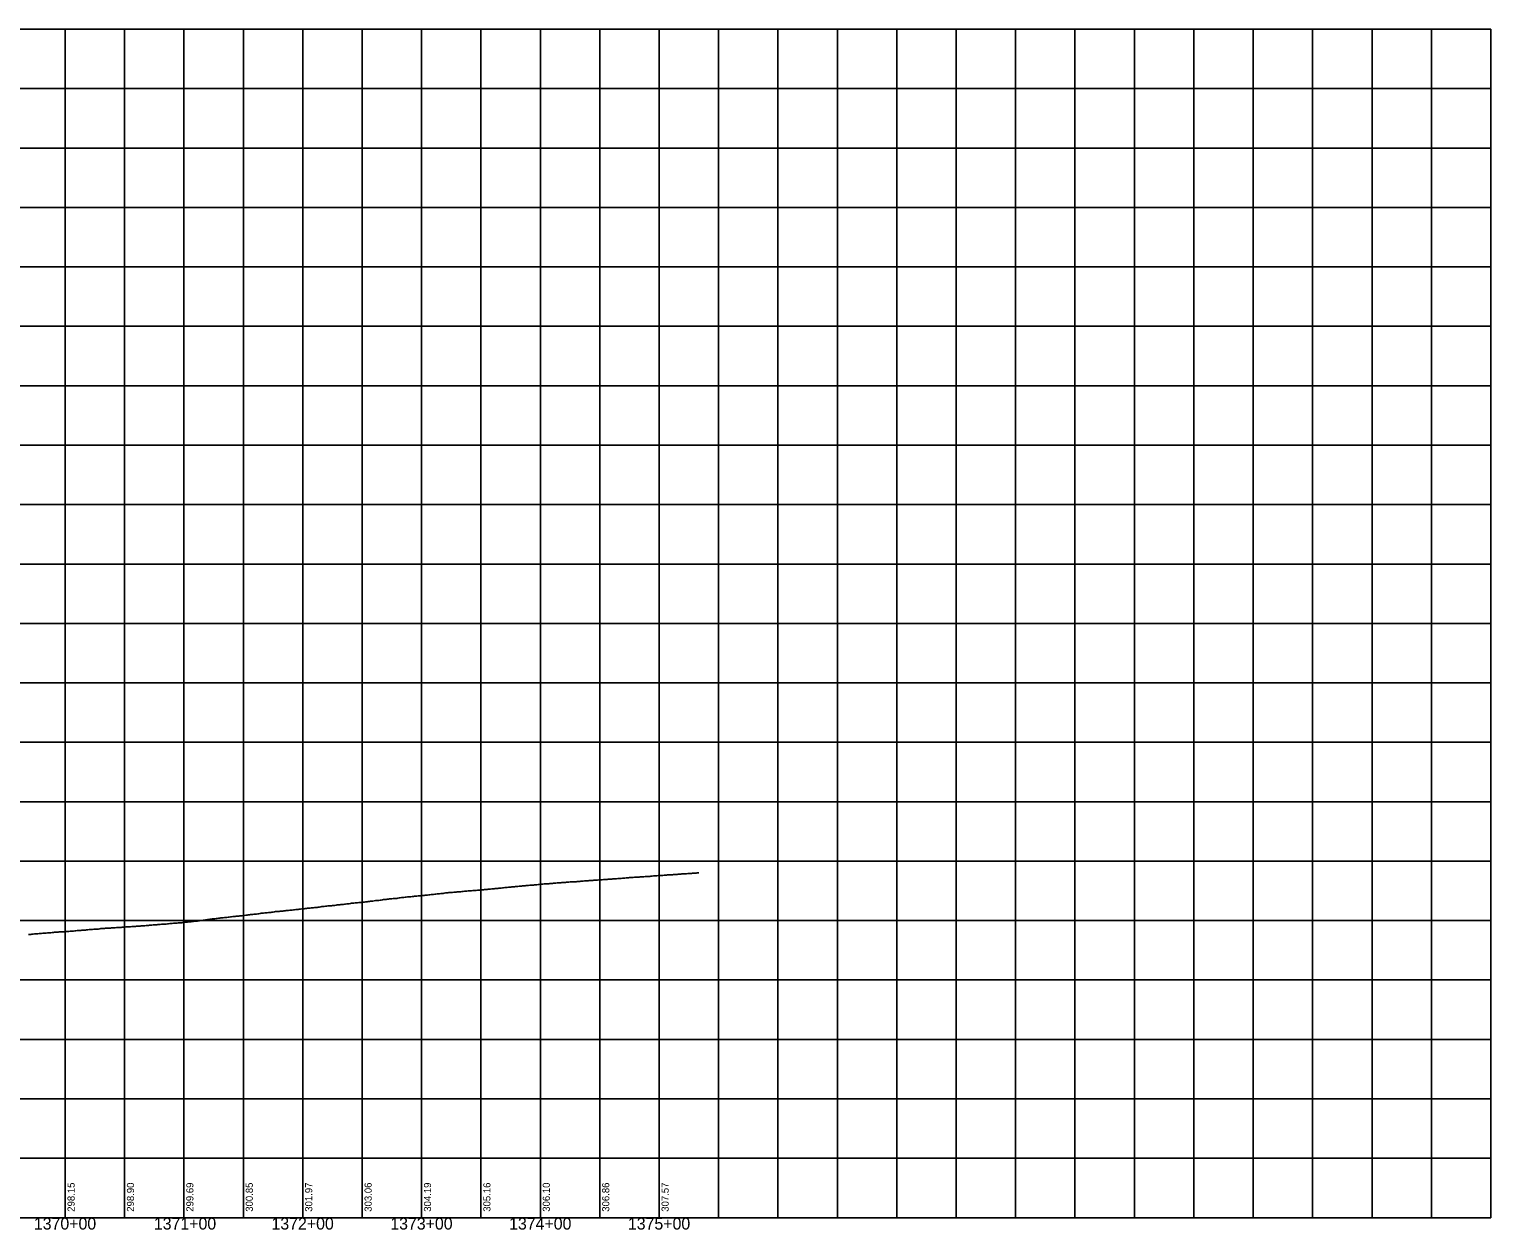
# Model space of a CAD drawing. Extents: x -90830 to 2015517, y -20856 to 836331.
# Drawn here: x 6793 to 8023, y 33641 to 34651 of the extents above; entities that cross this region are included whole.
import ezdxf

# ---------------------------------------------------------------- set-up
doc = ezdxf.new("R2010")
doc.units = 0
for name, color, linetype in [('Level 1', 7, 'Continuous'), ('RD_DDB_Profile_EX', 7, 'Continuous'), ('RD_DDB_StaTX', 7, 'Continuous'), ('RD_DDB_StripGrade', 7, 'Continuous'), ('RD_GPK_Profile_Cell', 7, 'Continuous')]:
    doc.layers.add(name, color=color, linetype=linetype)

msp = doc.modelspace()

# ---------------------------------------------------------------- linework, layer by layer
at = {"layer": 'Level 1'}
for p, q in [((6423.5, 34651.3), (8023.5, 34651.3)), ((6823.5, 34651.3), (6823.5, 34151.3)), ((6873.5, 34651.3), (6873.5, 34151.3)), ((6923.5, 34651.3), (6923.5, 34151.3)), ((6973.5, 34651.3), (6973.5, 34151.3)), ((7023.5, 34651.3), (7023.5, 34151.3)), ((7073.5, 34651.3), (7073.5, 34151.3)), ((7123.5, 34651.3), (7123.5, 34151.3)), ((7173.5, 34651.3), (7173.5, 34151.3)), ((7223.5, 34651.3), (7223.5, 34151.3)), ((7273.5, 34651.3), (7273.5, 34151.3)), ((7323.5, 34651.3), (7323.5, 34151.3)), ((7373.5, 34651.3), (7373.5, 34151.3)), ((7423.5, 34651.3), (7423.5, 34151.3)), ((7473.5, 34651.3), (7473.5, 34151.3)), ((7523.5, 34651.3), (7523.5, 34151.3)), ((7573.5, 34651.3), (7573.5, 34151.3)), ((7623.5, 34651.3), (7623.5, 34151.3)), ((7673.5, 34651.3), (7673.5, 34151.3)), ((7723.5, 34651.3), (7723.5, 34151.3)), ((7773.5, 34651.3), (7773.5, 34151.3)), ((7823.5, 34651.3), (7823.5, 34151.3)), ((7873.5, 34651.3), (7873.5, 34151.3)), ((7923.5, 34651.3), (7923.5, 34151.3)), ((7973.5, 34651.3), (7973.5, 34151.3)), ((8023.5, 34651.3), (8023.5, 34151.3)), ((8023.5, 34651.3), (8023.5, 34151.3)), ((6423.5, 34601.3), (8023.5, 34601.3)), ((6423.5, 34551.3), (8023.5, 34551.3)), ((6423.5, 34501.3), (8023.5, 34501.3)), ((6423.5, 34451.3), (8023.5, 34451.3)), ((6423.5, 34401.3), (8023.5, 34401.3)), ((6423.5, 34351.3), (8023.5, 34351.3)), ((6423.5, 34301.3), (8023.5, 34301.3)), ((6423.5, 34251.3), (8023.5, 34251.3)), ((6423.5, 34201.3), (8023.5, 34201.3)), ((6423.5, 34151.3), (8023.5, 34151.3)), ((6423.5, 34151.3), (8023.5, 34151.3)), ((6823.5, 34151.3), (6823.5, 33651.3)), ((6873.5, 34151.3), (6873.5, 33651.3)), ((6923.5, 34151.3), (6923.5, 33651.3)), ((6973.5, 34151.3), (6973.5, 33651.3)), ((7023.5, 34151.3), (7023.5, 33651.3)), ((7073.5, 34151.3), (7073.5, 33651.3)), ((7123.5, 34151.3), (7123.5, 33651.3)), ((7173.5, 34151.3), (7173.5, 33651.3)), ((7223.5, 34151.3), (7223.5, 33651.3)), ((7273.5, 34151.3), (7273.5, 33651.3)), ((7323.5, 34151.3), (7323.5, 33651.3)), ((7373.5, 34151.3), (7373.5, 33651.3)), ((7423.5, 34151.3), (7423.5, 33651.3)), ((7473.5, 34151.3), (7473.5, 33651.3)), ((7523.5, 34151.3), (7523.5, 33651.3)), ((7573.5, 34151.3), (7573.5, 33651.3)), ((7623.5, 34151.3), (7623.5, 33651.3)), ((7673.5, 34151.3), (7673.5, 33651.3)), ((7723.5, 34151.3), (7723.5, 33651.3)), ((7773.5, 34151.3), (7773.5, 33651.3)), ((7823.5, 34151.3), (7823.5, 33651.3)), ((7873.5, 34151.3), (7873.5, 33651.3)), ((7923.5, 34151.3), (7923.5, 33651.3)), ((7973.5, 34151.3), (7973.5, 33651.3)), ((8023.5, 34151.3), (8023.5, 33651.3)), ((8023.5, 34151.3), (8023.5, 33651.3)), ((6423.5, 34101.3), (8023.5, 34101.3)), ((6423.5, 34051.3), (8023.5, 34051.3)), ((6423.5, 34001.3), (8023.5, 34001.3)), ((6423.5, 33951.3), (8023.5, 33951.3)), ((6423.5, 33901.3), (8023.5, 33901.3)), ((6423.5, 33851.3), (8023.5, 33851.3)), ((6423.5, 33801.3), (8023.5, 33801.3)), ((6423.5, 33751.3), (8023.5, 33751.3)), ((6423.5, 33701.3), (8023.5, 33701.3)), ((6423.5, 33651.3), (8023.5, 33651.3))]:
    msp.add_line(p, q, dxfattribs=at)
at = {"layer": 'RD_DDB_Profile_EX'}
for points in [[(7284.6, 33936.3), (7285.6, 33936.4), (7286.6, 33936.5), (7287.6, 33936.5), (7288.6, 33936.6), (7289.6, 33936.7), (7290.6, 33936.7), (7291.6, 33936.8), (7292.6, 33936.9), (7293.6, 33937), (7294.6, 33937.1), (7295.6, 33937.2), (7296.6, 33937.2), (7297.6, 33937.3), (7298.6, 33937.4), (7299.6, 33937.4), (7300.6, 33937.5), (7301.6, 33937.6), (7302.6, 33937.7), (7303.6, 33937.7), (7304.6, 33937.8), (7305.6, 33937.9), (7306.6, 33937.9), (7307.6, 33938), (7308.6, 33938.1), (7309.6, 33938.1), (7310.6, 33938.2), (7311.6, 33938.3), (7312.6, 33938.3), (7313.6, 33938.4), (7314.6, 33938.5), (7315.6, 33938.5), (7316.6, 33938.6), (7317.6, 33938.7), (7318.6, 33938.8), (7319.6, 33938.8), (7320.6, 33938.9), (7321.6, 33939), (7322.6, 33939.1), (7323.6, 33939.1), (7324.6, 33939.2), (7325.6, 33939.2), (7326.6, 33939.3), (7327.6, 33939.4), (7328.6, 33939.5), (7329.6, 33939.6), (7330.6, 33939.7), (7331.6, 33939.7), (7332.6, 33939.8), (7333.6, 33939.9), (7334.6, 33939.9), (7335.6, 33940), (7336.6, 33940.1), (7337.6, 33940.1), (7338.6, 33940.2), (7339.6, 33940.3), (7340.6, 33940.4), (7341.6, 33940.4), (7342.6, 33940.5), (7343.6, 33940.6), (7344.6, 33940.7), (7345.6, 33940.7), (7346.6, 33940.7), (7347.6, 33940.8), (7348.6, 33940.9), (7349.6, 33940.9), (7350.6, 33941), (7351.6, 33941.1), (7352.6, 33941.1), (7353.6, 33941.2), (7354.6, 33941.3), (7355.6, 33941.4), (7356.6, 33941.4), (7356.8, 33941.5)], [(7184.6, 33928.1), (7185.6, 33928.3), (7186.6, 33928.3), (7187.6, 33928.4), (7188.6, 33928.5), (7189.6, 33928.6), (7190.6, 33928.7), (7191.6, 33928.8), (7192.6, 33928.9), (7193.6, 33929), (7194.6, 33929.1), (7195.6, 33929.2), (7196.6, 33929.3), (7197.6, 33929.4), (7198.6, 33929.5), (7199.6, 33929.6), (7200.6, 33929.6), (7201.6, 33929.8), (7202.6, 33929.9), (7203.6, 33930), (7204.6, 33930.1), (7205.6, 33930.2), (7206.6, 33930.2), (7207.6, 33930.3), (7208.6, 33930.4), (7209.6, 33930.5), (7210.6, 33930.6), (7211.6, 33930.7), (7212.6, 33930.8), (7213.6, 33930.9), (7214.6, 33931), (7215.6, 33931.1), (7216.6, 33931.1), (7217.6, 33931.2), (7218.6, 33931.3), (7219.6, 33931.4), (7220.6, 33931.5), (7221.6, 33931.6), (7222.6, 33931.7), (7223.6, 33931.8), (7224.6, 33931.9), (7225.6, 33932), (7226.6, 33932.1), (7227.6, 33932.2), (7228.6, 33932.2), (7229.6, 33932.2), (7230.6, 33932.3), (7231.6, 33932.5), (7232.6, 33932.6), (7233.6, 33932.6), (7234.6, 33932.7), (7235.6, 33932.8), (7236.6, 33932.9), (7237.6, 33933), (7238.6, 33933), (7239.6, 33933.1), (7240.6, 33933.1), (7241.6, 33933.2), (7242.6, 33933.3), (7243.6, 33933.4), (7244.6, 33933.4), (7245.6, 33933.5), (7246.6, 33933.6), (7247.6, 33933.7), (7248.6, 33933.8), (7249.6, 33933.8), (7250.6, 33933.9), (7251.6, 33933.9), (7252.6, 33934), (7253.6, 33934), (7254.6, 33934.1), (7255.6, 33934.2), (7256.6, 33934.2), (7257.6, 33934.4), (7258.6, 33934.5), (7259.6, 33934.5), (7260.6, 33934.6), (7261.6, 33934.7), (7262.6, 33934.8), (7263.6, 33934.8), (7264.6, 33934.9), (7265.6, 33935), (7266.6, 33935.1), (7267.6, 33935.1), (7268.6, 33935.2), (7269.6, 33935.3), (7270.6, 33935.4), (7271.6, 33935.4), (7272.6, 33935.5), (7273.6, 33935.6), (7274.6, 33935.6), (7275.6, 33935.7), (7276.6, 33935.8), (7277.6, 33935.8), (7278.6, 33935.9), (7279.6, 33935.9), (7280.6, 33936), (7281.6, 33936.1), (7282.6, 33936.2), (7283.6, 33936.2), (7284.6, 33936.3)], [(6984.6, 33906.8), (6985.6, 33906.9), (6986.6, 33907.1), (6987.6, 33907.2), (6988.6, 33907.4), (6989.6, 33907.5), (6990.6, 33907.6), (6991.6, 33907.7), (6992.6, 33907.8), (6993.6, 33907.9), (6994.6, 33908), (6995.6, 33908.1), (6996.6, 33908.2), (6997.6, 33908.3), (6998.6, 33908.5), (6999.6, 33908.7), (7000.6, 33908.8), (7001.6, 33908.9), (7002.6, 33908.9), (7003.6, 33909), (7004.6, 33909.1), (7005.6, 33909.2), (7006.6, 33909.3), (7007.6, 33909.4), (7008.6, 33909.6), (7009.6, 33909.7), (7010.6, 33909.8), (7011.6, 33909.9), (7012.6, 33910), (7013.6, 33910.1), (7014.6, 33910.1), (7015.6, 33910.2), (7016.6, 33910.4), (7017.6, 33910.5), (7018.6, 33910.6), (7019.6, 33910.7), (7020.6, 33910.8), (7021.6, 33911), (7022.6, 33911.1), (7023.6, 33911.2), (7024.6, 33911.3), (7025.6, 33911.4), (7026.6, 33911.4), (7027.6, 33911.6), (7028.6, 33911.7), (7029.6, 33911.7), (7030.6, 33911.9), (7031.6, 33912), (7032.6, 33912.1), (7033.6, 33912.3), (7034.6, 33912.4), (7035.6, 33912.4), (7036.6, 33912.5), (7037.6, 33912.7), (7038.6, 33912.8), (7039.6, 33913), (7040.6, 33913.1), (7041.6, 33913.2), (7042.6, 33913.3), (7043.6, 33913.4), (7044.6, 33913.6), (7045.6, 33913.7), (7046.6, 33913.7), (7047.6, 33913.8), (7048.6, 33914), (7049.6, 33914), (7050.6, 33914.1), (7051.6, 33914.2), (7052.6, 33914.4), (7053.6, 33914.5), (7054.6, 33914.6), (7055.6, 33914.7), (7056.6, 33914.8), (7057.6, 33914.8), (7058.6, 33915), (7059.6, 33915.2), (7060.6, 33915.3), (7061.6, 33915.4), (7062.6, 33915.5), (7063.6, 33915.6), (7064.6, 33915.8), (7065.6, 33915.9), (7066.6, 33916), (7067.6, 33916.1), (7068.6, 33916.2), (7069.6, 33916.3), (7070.6, 33916.4), (7071.6, 33916.5), (7072.6, 33916.5), (7073.6, 33916.6), (7074.6, 33916.8), (7075.6, 33916.9), (7076.6, 33917.1), (7077.6, 33917.2), (7078.6, 33917.3), (7079.6, 33917.4), (7080.6, 33917.5), (7081.6, 33917.6), (7082.6, 33917.7), (7083.6, 33917.9), (7084.6, 33918.1)], [(7084.6, 33918.1), (7085.6, 33918.2), (7086.6, 33918.2), (7087.6, 33918.3), (7088.6, 33918.4), (7089.6, 33918.6), (7090.6, 33918.7), (7091.6, 33918.9), (7092.6, 33919), (7093.6, 33919.1), (7094.6, 33919.2), (7095.6, 33919.3), (7096.6, 33919.5), (7097.6, 33919.6), (7098.6, 33919.7), (7099.6, 33919.8), (7100.6, 33919.9), (7101.6, 33919.9), (7102.6, 33920), (7103.6, 33920.2), (7104.6, 33920.3), (7105.6, 33920.5), (7106.6, 33920.6), (7107.6, 33920.7), (7108.6, 33920.8), (7109.6, 33920.9), (7110.6, 33921), (7111.6, 33921.2), (7112.6, 33921.2), (7113.6, 33921.3), (7114.6, 33921.4), (7115.6, 33921.5), (7116.6, 33921.6), (7117.6, 33921.7), (7118.6, 33921.8), (7119.6, 33921.9), (7120.6, 33922), (7121.6, 33922.1), (7122.6, 33922.2), (7123.6, 33922.3), (7124.6, 33922.4), (7125.6, 33922.5), (7126.6, 33922.6), (7127.6, 33922.7), (7128.6, 33922.8), (7129.6, 33922.9), (7130.6, 33923), (7131.6, 33923.1), (7132.6, 33923.2), (7133.6, 33923.3), (7134.6, 33923.5), (7135.6, 33923.6), (7136.6, 33923.7), (7137.6, 33923.8), (7138.6, 33923.9), (7139.6, 33924), (7140.6, 33924.1), (7141.6, 33924.2), (7142.6, 33924.4), (7143.6, 33924.5), (7144.6, 33924.6), (7145.6, 33924.7), (7146.6, 33924.8), (7147.6, 33924.8), (7148.6, 33924.9), (7149.6, 33925), (7150.6, 33925.1), (7151.6, 33925.2), (7152.6, 33925.3), (7153.6, 33925.4), (7154.6, 33925.5), (7155.6, 33925.5), (7156.6, 33925.6), (7157.6, 33925.8), (7158.6, 33925.8), (7159.6, 33925.9), (7160.6, 33926), (7161.6, 33926.1), (7162.6, 33926.2), (7163.6, 33926.3), (7164.6, 33926.4), (7165.6, 33926.4), (7166.6, 33926.5), (7167.6, 33926.6), (7168.6, 33926.6), (7169.6, 33926.7), (7170.6, 33926.8), (7171.6, 33926.9), (7172.6, 33927), (7173.6, 33927.1), (7174.6, 33927.1), (7175.6, 33927.2), (7176.6, 33927.3), (7177.6, 33927.4), (7178.6, 33927.5), (7179.6, 33927.6), (7180.6, 33927.7), (7181.6, 33927.8), (7182.6, 33927.9), (7183.6, 33928), (7184.6, 33928.1)], [(6884.6, 33896.6), (6885.6, 33896.6), (6886.6, 33896.7), (6887.6, 33896.8), (6888.6, 33896.8), (6889.6, 33896.9), (6890.6, 33897), (6891.6, 33897.1), (6892.6, 33897.2), (6893.6, 33897.2), (6894.6, 33897.3), (6895.6, 33897.4), (6896.6, 33897.5), (6897.6, 33897.6), (6898.6, 33897.6), (6899.6, 33897.7), (6900.6, 33897.8), (6901.6, 33897.9), (6902.6, 33898), (6903.6, 33898.1), (6904.6, 33898.2), (6905.6, 33898.2), (6906.6, 33898.3), (6907.6, 33898.3), (6908.6, 33898.4), (6909.6, 33898.5), (6910.6, 33898.6), (6911.6, 33898.7), (6912.6, 33898.8), (6913.6, 33898.9), (6914.6, 33899), (6915.6, 33899), (6916.6, 33899), (6917.6, 33899.1), (6918.6, 33899.3), (6919.6, 33899.4), (6920.6, 33899.4), (6921.6, 33899.5), (6922.6, 33899.6), (6923.6, 33899.7), (6924.6, 33899.9), (6925.6, 33899.9), (6926.6, 33900), (6927.6, 33900.1), (6928.6, 33900.2), (6929.6, 33900.3), (6930.6, 33900.5), (6931.6, 33900.6), (6932.6, 33900.7), (6933.6, 33900.8), (6934.6, 33900.9), (6935.6, 33901), (6936.6, 33901.1), (6937.6, 33901.3), (6938.6, 33901.4), (6939.6, 33901.6), (6940.6, 33901.7), (6941.6, 33901.8), (6942.6, 33902), (6943.6, 33902.2), (6944.6, 33902.3), (6945.6, 33902.4), (6946.6, 33902.5), (6947.6, 33902.7), (6948.6, 33902.8), (6949.6, 33902.8), (6950.6, 33902.9), (6951.6, 33903.1), (6952.6, 33903.2), (6953.6, 33903.3), (6954.6, 33903.5), (6955.6, 33903.6), (6956.6, 33903.7), (6957.6, 33903.8), (6958.6, 33903.9), (6959.6, 33904), (6960.6, 33904.1), (6961.6, 33904.2), (6962.6, 33904.4), (6963.6, 33904.5), (6964.6, 33904.6), (6965.6, 33904.7), (6966.6, 33904.8), (6967.6, 33905), (6968.6, 33905.1), (6969.6, 33905.1), (6970.6, 33905.2), (6971.6, 33905.3), (6972.6, 33905.4), (6973.6, 33905.6), (6974.6, 33905.7), (6975.6, 33905.8), (6976.6, 33905.9), (6977.6, 33906), (6978.6, 33906.2), (6979.6, 33906.3), (6980.6, 33906.4), (6981.6, 33906.5), (6982.6, 33906.7), (6983.6, 33906.8), (6984.6, 33906.8)], [(6792.6, 33889.6), (6793.6, 33889.7), (6794.6, 33889.7), (6795.6, 33889.8), (6796.6, 33889.9), (6797.6, 33890), (6798.6, 33890), (6799.6, 33890.1), (6800.6, 33890.2), (6801.6, 33890.3), (6802.6, 33890.4), (6803.6, 33890.5), (6804.6, 33890.6), (6805.6, 33890.6), (6806.6, 33890.7), (6807.6, 33890.8), (6808.6, 33890.9), (6809.6, 33890.9), (6810.6, 33891), (6811.6, 33891.1), (6812.6, 33891.2), (6813.6, 33891.3), (6814.6, 33891.4), (6815.6, 33891.4), (6816.6, 33891.5), (6817.6, 33891.6), (6818.6, 33891.7), (6819.6, 33891.7), (6820.6, 33891.8), (6821.6, 33891.9), (6822.6, 33891.9), (6823.6, 33892), (6824.6, 33892.1), (6825.6, 33892.2), (6826.6, 33892.2), (6827.6, 33892.3), (6828.6, 33892.4), (6829.6, 33892.4), (6830.6, 33892.5), (6831.6, 33892.6), (6832.6, 33892.7), (6833.6, 33892.8), (6834.6, 33892.9), (6835.6, 33893), (6836.6, 33893), (6837.6, 33893.1), (6838.6, 33893.1), (6839.6, 33893.2), (6840.6, 33893.3), (6841.6, 33893.5), (6842.6, 33893.6), (6843.6, 33893.7), (6844.6, 33893.7), (6845.6, 33893.8), (6846.6, 33893.9), (6847.6, 33894), (6848.6, 33894), (6849.6, 33894.1), (6850.6, 33894.2), (6851.6, 33894.2), (6852.6, 33894.3), (6853.6, 33894.5), (6854.6, 33894.5), (6855.6, 33894.6), (6856.6, 33894.7), (6857.6, 33894.8), (6858.6, 33894.8), (6859.6, 33894.9), (6860.6, 33895), (6861.6, 33895), (6862.6, 33895.1), (6863.6, 33895.2), (6864.6, 33895.3), (6865.6, 33895.3), (6866.6, 33895.4), (6867.6, 33895.4), (6868.6, 33895.5), (6869.6, 33895.6), (6870.6, 33895.6), (6871.6, 33895.7), (6872.6, 33895.7), (6873.6, 33895.8), (6874.6, 33895.9), (6875.6, 33895.9), (6876.6, 33896), (6877.6, 33896), (6878.6, 33896.1), (6879.6, 33896.2), (6880.6, 33896.3), (6881.6, 33896.3), (6882.6, 33896.4), (6883.6, 33896.5), (6884.6, 33896.6)]]:
    msp.add_lwpolyline(points, dxfattribs=at)
at = {"layer": 'RD_GPK_Profile_Cell'}
msp.add_line((4884.6, 33651.3), (7384.6, 33651.3), dxfattribs=at)

# ---------------------------------------------------------------- texts
at = {"layer": 'RD_DDB_StaTX'}
for s, p in [('1370+00', (6797.2, 33641.3)), ('1371+00', (6898.2, 33641.3)), ('1372+00', (6997.2, 33641.3)), ('1373+00', (7097.2, 33641.3)), ('1374+00', (7197.2, 33641.3)), ('1375+00', (7297.2, 33641.3))]:
    msp.add_text(s, height=10, dxfattribs=at).set_placement(p)
at = {"layer": 'RD_DDB_StripGrade'}
for s, p in [('298.15', (6831.5, 33656.3)), ('298.90', (6881.5, 33656.3)), ('299.69', (6931.5, 33656.3)), ('300.85', (6981.5, 33656.3)), ('301.97', (7031.5, 33656.3)), ('303.06', (7081.5, 33656.3)), ('304.19', (7131.5, 33656.3)), ('305.16', (7181.5, 33656.3)), ('306.10', (7231.5, 33656.3)), ('306.86', (7281.5, 33656.3)), ('307.57', (7331.5, 33656.3))]:
    msp.add_text(s, height=6, rotation=90, dxfattribs=at).set_placement(p)

doc.saveas('drawing.dxf')
